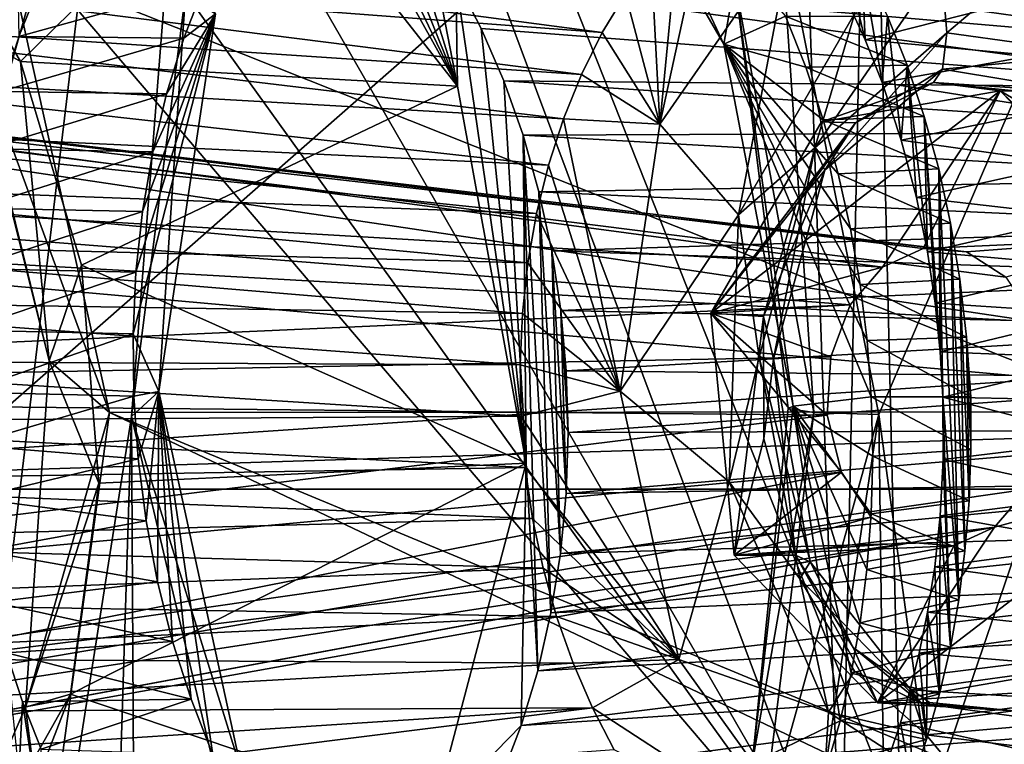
# Model space of a CAD drawing. Header units: metres. Extents: x -150 to 307, y -550 to 84.
# Tile 1049 of 1056: x 231.51 to 234.31, y 10.14 to 12.2. Entities that reach past the tile are written whole.
import ezdxf

# ---------------------------------------------------------------- set-up
doc = ezdxf.new("R2010")
doc.units = ezdxf.units.M
doc.layers.add('solid_26006363', color=7, linetype='CONTINUOUS')

msp = doc.modelspace()

# ---------------------------------------------------------------- linework, layer by layer
at = {"layer": 'solid_26006363'}
for points in [[(229.17627, 9.082661, 939.973816), (226.778046, 17.647861, 937.837097), (243.479523, 21.629707, 947.42572)], [(229.17627, 9.082661, 939.973816), (243.479523, 21.629707, 947.42572), (245.857986, 10.989752, 949.544861)], [(232.325714, 13.735253, 917.080444), (233.841385, 9.680605, 918.492798), (233.498444, 19.418365, 919.061646)], [(233.923126, 13.58135, 918.897095), (233.498444, 19.418365, 919.061646), (233.841385, 9.680605, 918.492798)], [(230.589493, 3.194774, 904.978333), (228.933105, 18.391594, 904.42572), (232.38504, 18.18017, 907.970154)], [(231.825394, 11.069429, 906.657349), (230.589493, 3.194774, 904.978333), (232.38504, 18.18017, 907.970154)], [(231.979034, 12.269547, 906.916504), (231.825394, 11.069429, 906.657349), (232.38504, 18.18017, 907.970154)], [(229.449966, 16.739647, 941.646484), (227.986481, 11.174424, 940.932373), (232.178864, 14.523368, 943.607727)], [(235.432098, 11.980555, 920.532043), (236.04953, 16.311886, 921.666687), (233.923126, 13.58135, 918.897095)], [(227.986481, 11.174424, 940.932373), (230.810242, 9.695392, 942.91803), (232.178864, 14.523368, 943.607727)], [(234.043594, 9.823647, 945.047791), (232.178864, 14.523368, 943.607727), (230.810242, 9.695392, 942.91803)], [(234.043594, 9.823647, 945.047791), (235.231262, 13.296786, 945.651794), (232.178864, 14.523368, 943.607727)], [(232.325714, 13.735253, 917.080444), (231.976105, 12.918498, 916.608582), (233.841385, 9.680605, 918.492798)], [(233.923126, 13.58135, 918.897095), (233.841385, 9.680605, 918.492798), (234.084045, 6.780976, 918.613098)], [(234.742126, 11.084158, 919.646606), (233.923126, 13.58135, 918.897095), (234.084045, 6.780976, 918.613098)], [(234.987869, 11.71351, 919.984497), (235.432098, 11.980555, 920.532043), (233.923126, 13.58135, 918.897095)], [(234.742126, 11.084158, 919.646606), (234.987869, 11.71351, 919.984497), (233.923126, 13.58135, 918.897095)], [(237.279953, 9.836649, 947.096802), (235.231262, 13.296786, 945.651794), (234.043594, 9.823647, 945.047791)], [(233.508484, 12.126934, 911.382446), (233.539627, 12.306722, 911.914185), (232.966873, 13.283772, 911.367676)], [(233.508484, 12.126934, 911.382446), (232.966873, 13.283772, 911.367676), (233.032211, 12.946943, 910.922302)], [(233.508484, 12.126934, 911.382446), (233.032211, 12.946943, 910.922302), (233.683701, 12.206192, 910.870605)], [(231.976105, 12.918498, 916.608582), (231.683121, 12.682962, 916.257202), (233.841385, 9.680605, 918.492798)], [(231.114487, 12.894044, 908.713379), (230.748749, 12.086371, 908.199463), (231.51944, 12.777558, 908.399048)], [(232.280594, 12.854234, 910.959351), (232.180801, 12.735758, 910.840332), (232.751877, 12.007282, 911.399536)], [(232.386414, 12.768871, 911.066772), (232.280594, 12.854234, 910.959351), (232.751877, 12.007282, 911.399536)], [(230.748749, 12.086371, 908.199463), (231.434784, 12.649378, 908.284424), (231.51944, 12.777558, 908.399048)], [(232.485779, 12.671944, 911.166321), (232.386414, 12.768871, 911.066772), (232.751877, 12.007282, 911.399536)], [(232.180801, 12.735758, 910.840332), (231.228607, 12.559666, 912.704956), (231.509842, 12.077322, 912.975952)], [(232.180801, 12.735758, 910.840332), (231.509842, 12.077322, 912.975952), (232.751877, 12.007282, 911.399536)], [(231.683121, 12.682962, 916.257202), (231.349457, 12.601836, 915.875549), (233.841385, 9.680605, 918.492798)], [(232.579742, 12.562226, 911.259155), (232.485779, 12.671944, 911.166321), (232.751877, 12.007282, 911.399536)], [(231.349457, 12.601836, 915.875549), (229.914749, 6.914119, 913.89032), (233.841385, 9.680605, 918.492798)], [(232.667511, 12.441035, 911.344421), (232.579742, 12.562226, 911.259155), (232.751877, 12.007282, 911.399536)], [(231.356628, 12.164495, 913.371704), (231.509842, 12.077322, 912.975952), (231.228607, 12.559666, 912.704956)], [(233.326355, 11.899797, 906.516174), (233.380859, 12.459245, 906.983032), (233.465729, 12.538293, 907.074585)], [(233.702988, 12.441502, 906.94043), (233.326355, 11.899797, 906.516174), (233.465729, 12.538293, 907.074585)], [(233.162491, 12.159366, 906.741699), (230.668625, 12.349519, 909.183228), (230.743179, 12.479999, 909.273804)], [(233.228653, 12.269127, 906.815918), (233.162491, 12.159366, 906.741699), (230.743179, 12.479999, 909.273804)], [(233.539627, 12.306722, 911.914185), (233.763962, 11.079985, 912.050171), (233.66774, 12.497195, 912.151123)], [(233.66774, 12.497195, 912.151123), (233.948395, 11.074905, 912.345764), (234.553314, 12.481516, 913.136108)], [(233.763962, 11.079985, 912.050171), (233.948395, 11.074905, 912.345764), (233.66774, 12.497195, 912.151123)], [(233.820557, 12.50313, 910.383667), (233.85582, 12.256504, 910.401062), (233.909775, 12.139157, 910.450195)], [(233.900574, 12.359588, 910.458862), (233.820557, 12.50313, 910.383667), (233.909775, 12.139157, 910.450195)], [(233.948395, 11.074905, 912.345764), (235.094604, 2.692801, 913.232178), (234.553314, 12.481516, 913.136108)], [(233.326355, 11.899797, 906.516174), (233.301636, 12.369304, 906.896606), (233.380859, 12.459245, 906.983032)], [(232.747162, 12.311028, 911.420227), (232.667511, 12.441035, 911.344421), (232.751877, 12.007282, 911.399536)], [(234.9478, 12.122166, 908.57312), (232.667511, 12.441035, 911.344421), (232.747162, 12.311028, 911.420227)], [(234.9478, 12.122166, 908.57312), (234.87883, 12.233565, 908.508545), (232.667511, 12.441035, 911.344421)], [(233.549591, 11.641966, 906.558411), (233.326355, 11.899797, 906.516174), (233.702988, 12.441502, 906.94043)], [(233.702988, 12.441502, 906.94043), (233.880417, 12.214398, 906.958069), (233.549591, 11.641966, 906.558411)], [(231.500366, 12.374295, 907.876892), (231.505112, 12.148246, 907.862549), (231.564758, 12.296305, 907.938293)], [(233.326355, 11.899797, 906.516174), (233.228653, 12.269127, 906.815918), (233.301636, 12.369304, 906.896606)], [(234.141968, 12.159325, 907.233276), (234.126312, 12.354179, 907.232971), (234.393738, 12.371841, 907.521606)], [(234.579193, 12.09794, 907.698303), (234.141968, 12.159325, 907.233276), (234.393738, 12.371841, 907.521606)], [(233.103714, 12.040824, 906.674622), (230.602203, 12.207516, 909.100464), (230.668625, 12.349519, 909.183228)], [(233.162491, 12.159366, 906.741699), (233.103714, 12.040824, 906.674622), (230.668625, 12.349519, 909.183228)], [(231.356125, 12.183286, 913.420898), (231.478455, 12.363501, 913.751404), (231.763031, 11.079906, 913.959961)], [(231.763031, 11.079906, 913.959961), (231.478455, 12.363501, 913.751404), (234.696304, 11.082299, 917.28418)], [(231.478455, 12.363501, 913.751404), (234.911087, 12.307674, 917.630249), (234.696304, 11.082299, 917.28418)], [(233.766678, 11.831923, 906.804932), (233.880417, 12.214398, 906.958069), (234.126312, 12.354179, 907.232971)], [(234.141968, 12.159325, 907.233276), (233.766678, 11.831923, 906.804932), (234.126312, 12.354179, 907.232971)], [(233.900574, 12.359588, 910.458862), (233.909775, 12.139157, 910.450195), (233.95816, 12.017739, 910.493042)], [(233.973068, 12.205952, 910.525208), (233.900574, 12.359588, 910.458862), (233.95816, 12.017739, 910.493042)], [(232.747162, 12.311028, 911.420227), (232.751877, 12.007282, 911.399536), (232.946854, 10.936868, 911.527344)], [(232.819, 12.171442, 911.486938), (232.747162, 12.311028, 911.420227), (232.946854, 10.936868, 911.527344)], [(235.00975, 12.002717, 908.630005), (232.747162, 12.311028, 911.420227), (232.819, 12.171442, 911.486938)], [(235.00975, 12.002717, 908.630005), (234.9478, 12.122166, 908.57312), (232.747162, 12.311028, 911.420227)], [(231.564758, 12.296305, 907.938293), (231.505112, 12.148246, 907.862549), (232.032608, 12.2953, 907.389038)], [(231.505112, 12.148246, 907.862549), (231.974091, 12.144138, 907.310669), (232.032608, 12.2953, 907.389038)], [(232.032608, 12.2953, 907.389038), (231.974091, 12.144138, 907.310669), (232.063858, 12.213001, 907.11145)], [(233.508484, 12.126934, 911.382446), (233.704956, 11.098725, 911.513367), (233.539627, 12.306722, 911.914185)], [(233.539627, 12.306722, 911.914185), (233.704956, 11.098725, 911.513367), (233.691528, 11.091763, 911.681335)], [(233.539627, 12.306722, 911.914185), (233.691528, 11.091763, 911.681335), (233.763962, 11.079985, 912.050171)], [(231.903137, 11.140029, 906.843567), (231.825394, 11.069429, 906.657349), (231.979034, 12.269547, 906.916504)], [(232.063858, 12.213001, 907.11145), (231.903137, 11.140029, 906.843567), (231.979034, 12.269547, 906.916504)], [(233.326355, 11.899797, 906.516174), (233.162491, 12.159366, 906.741699), (233.228653, 12.269127, 906.815918)], [(233.909775, 12.139157, 910.450195), (233.85582, 12.256504, 910.401062), (234.320709, 12.243065, 909.913818)], [(233.909775, 12.139157, 910.450195), (234.320709, 12.243065, 909.913818), (234.386337, 12.094152, 909.973267)], [(233.052811, 11.914756, 906.615234), (230.545227, 12.057663, 909.027283), (230.602203, 12.207516, 909.100464)], [(233.103714, 12.040824, 906.674622), (233.052811, 11.914756, 906.615234), (230.602203, 12.207516, 909.100464)], [(231.829651, 11.303653, 907.074646), (231.903137, 11.140029, 906.843567), (232.063858, 12.213001, 907.11145)], [(231.838043, 11.479128, 907.099854), (231.829651, 11.303653, 907.074646), (232.063858, 12.213001, 907.11145)], [(231.856705, 11.651734, 907.13623), (231.838043, 11.479128, 907.099854), (232.063858, 12.213001, 907.11145)], [(231.885666, 11.820775, 907.183655), (231.856705, 11.651734, 907.13623), (232.063858, 12.213001, 907.11145)], [(231.924942, 11.985449, 907.242004), (231.885666, 11.820775, 907.183655), (232.063858, 12.213001, 907.11145)], [(231.974091, 12.144138, 907.310669), (231.924942, 11.985449, 907.242004), (232.063858, 12.213001, 907.11145)], [(233.508484, 12.126934, 911.382446), (233.683701, 12.206192, 910.870605), (233.740982, 12.061587, 910.921143)], [(233.766678, 11.831923, 906.804932), (233.549591, 11.641966, 906.558411), (233.880417, 12.214398, 906.958069)], [(233.683701, 12.206192, 910.870605), (233.973068, 12.205952, 910.525208), (234.028976, 12.066577, 910.574768)], [(233.683701, 12.206192, 910.870605), (234.028976, 12.066577, 910.574768), (233.740982, 12.061587, 910.921143)], [(233.973068, 12.205952, 910.525208), (233.95816, 12.017739, 910.493042), (234.01265, 11.854099, 910.539185)], [(234.028976, 12.066577, 910.574768), (233.973068, 12.205952, 910.525208), (234.01265, 11.854099, 910.539185)], [(233.959503, 11.493368, 907.424561), (228.710922, 12.195566, 912.942688), (228.274841, 11.824511, 912.442871)], [(234.19783, 11.537221, 907.636902), (229.223892, 12.108217, 913.489502), (228.710922, 12.195566, 912.942688)], [(234.075043, 11.546497, 907.527466), (228.710922, 12.195566, 912.942688), (233.959503, 11.493368, 907.424561)], [(234.19783, 11.537221, 907.636902), (228.710922, 12.195566, 912.942688), (234.075043, 11.546497, 907.527466)], [(231.591034, 11.227121, 913.599548), (231.356125, 12.183286, 913.420898), (231.763031, 11.079906, 913.959961)], [(231.591034, 11.227121, 913.599548), (231.356628, 12.164495, 913.371704), (231.356125, 12.183286, 913.420898)], [(232.883041, 12.02276, 911.544556), (232.819, 12.171442, 911.486938), (232.946854, 10.936868, 911.527344)], [(235.00975, 12.002717, 908.630005), (232.819, 12.171442, 911.486938), (232.883041, 12.02276, 911.544556)], [(231.591034, 11.227121, 913.599548), (231.509842, 12.077322, 912.975952), (231.356628, 12.164495, 913.371704)], [(231.505112, 12.148246, 907.862549), (231.454468, 11.992239, 907.795837), (231.974091, 12.144138, 907.310669)], [(231.454468, 11.992239, 907.795837), (231.924942, 11.985449, 907.242004), (231.974091, 12.144138, 907.310669)], [(233.326355, 11.899797, 906.516174), (233.103714, 12.040824, 906.674622), (233.162491, 12.159366, 906.741699)], [(233.795273, 11.769201, 906.882874), (233.766678, 11.831923, 906.804932), (234.141968, 12.159325, 907.233276)], [(234.129974, 12.055782, 907.274231), (233.795273, 11.769201, 906.882874), (234.141968, 12.159325, 907.233276)], [(234.129974, 12.055782, 907.274231), (234.141968, 12.159325, 907.233276), (234.579193, 12.09794, 907.698303)], [(233.508484, 12.126934, 911.382446), (233.927139, 11.124998, 911.032471), (233.704956, 11.098725, 911.513367)], [(233.508484, 12.126934, 911.382446), (233.915314, 11.284768, 911.036926), (233.927139, 11.124998, 911.032471)], [(233.508484, 12.126934, 911.382446), (233.895752, 11.444231, 911.032166), (233.915314, 11.284768, 911.036926)], [(233.508484, 12.126934, 911.382446), (233.868484, 11.602475, 911.018188), (233.895752, 11.444231, 911.032166)], [(233.508484, 12.126934, 911.382446), (233.833618, 11.75857, 910.995117), (233.868484, 11.602475, 911.018188)], [(233.508484, 12.126934, 911.382446), (233.791107, 11.911857, 910.962708), (233.833618, 11.75857, 910.995117)], [(233.508484, 12.126934, 911.382446), (233.740982, 12.061587, 910.921143), (233.791107, 11.911857, 910.962708)], [(233.95816, 12.017739, 910.493042), (233.909775, 12.139157, 910.450195), (234.386337, 12.094152, 909.973267)], [(234.394638, 11.337642, 907.812195), (229.617462, 11.607019, 913.875366), (229.223892, 12.108217, 913.489502)], [(234.310059, 11.465192, 907.736877), (229.223892, 12.108217, 913.489502), (234.19783, 11.537221, 907.636902)], [(234.394638, 11.337642, 907.812195), (229.223892, 12.108217, 913.489502), (234.310059, 11.465192, 907.736877)], [(233.95816, 12.017739, 910.493042), (234.386337, 12.094152, 909.973267), (234.442505, 11.941501, 910.021912)], [(234.524139, 11.990081, 907.701111), (234.129974, 12.055782, 907.274231), (234.579193, 12.09794, 907.698303)], [(231.68364, 11.498693, 913.115784), (231.509842, 12.077322, 912.975952), (231.591034, 11.227121, 913.599548)], [(232.751877, 12.007282, 911.399536), (231.509842, 12.077322, 912.975952), (231.68364, 11.498693, 913.115784)], [(233.740982, 12.061587, 910.921143), (234.028976, 12.066577, 910.574768), (234.078018, 11.921536, 910.616516)], [(233.740982, 12.061587, 910.921143), (234.078018, 11.921536, 910.616516), (233.791107, 11.911857, 910.962708)], [(234.028976, 12.066577, 910.574768), (234.01265, 11.854099, 910.539185), (234.055756, 11.691163, 910.573181)], [(234.028976, 12.066577, 910.574768), (234.055756, 11.691163, 910.573181), (234.087265, 11.536711, 910.595337)], [(234.078018, 11.921536, 910.616516), (234.028976, 12.066577, 910.574768), (234.087265, 11.536711, 910.595337)], [(233.010254, 11.782489, 906.563965), (230.498581, 11.902106, 908.964783), (230.545227, 12.057663, 909.027283)], [(233.052811, 11.914756, 906.615234), (233.010254, 11.782489, 906.563965), (230.545227, 12.057663, 909.027283)], [(233.326355, 11.899797, 906.516174), (233.052811, 11.914756, 906.615234), (233.103714, 12.040824, 906.674622)], [(233.882462, 11.903666, 907.155029), (233.795273, 11.769201, 906.882874), (234.129974, 12.055782, 907.274231)], [(234.104355, 12.017539, 907.410522), (233.882462, 11.903666, 907.155029), (234.129974, 12.055782, 907.274231)], [(234.104355, 12.017539, 907.410522), (234.129974, 12.055782, 907.274231), (234.524139, 11.990081, 907.701111)], [(232.946854, 10.936868, 911.527344), (232.751877, 12.007282, 911.399536), (231.68364, 11.498693, 913.115784)], [(232.937836, 11.867985, 911.591736), (232.883041, 12.02276, 911.544556), (232.946854, 10.936868, 911.527344)], [(235.064194, 11.876316, 908.678833), (232.883041, 12.02276, 911.544556), (232.937836, 11.867985, 911.591736)], [(235.064194, 11.876316, 908.678833), (235.00975, 12.002717, 908.630005), (232.883041, 12.02276, 911.544556)], [(233.786163, 11.905954, 907.270081), (233.882462, 11.903666, 907.155029), (234.104355, 12.017539, 907.410522)], [(234.293793, 11.994215, 907.722412), (233.786163, 11.905954, 907.270081), (234.104355, 12.017539, 907.410522)], [(234.01265, 11.854099, 910.539185), (233.95816, 12.017739, 910.493042), (234.442505, 11.941501, 910.021912)], [(234.343506, 11.993276, 907.671997), (234.104355, 12.017539, 907.410522), (234.524139, 11.990081, 907.701111)], [(234.293793, 11.994215, 907.722412), (234.104355, 12.017539, 907.410522), (234.343506, 11.993276, 907.671997)], [(231.454468, 11.992239, 907.795837), (231.413345, 11.829314, 907.738831), (231.924942, 11.985449, 907.242004)], [(231.413345, 11.829314, 907.738831), (231.885666, 11.820775, 907.183655), (231.924942, 11.985449, 907.242004)], [(234.293793, 11.994215, 907.722412), (233.471619, 11.362939, 906.989868), (233.786163, 11.905954, 907.270081)], [(233.959503, 11.493368, 907.424561), (233.471619, 11.362939, 906.989868), (234.293793, 11.994215, 907.722412)], [(234.075043, 11.546497, 907.527466), (233.959503, 11.493368, 907.424561), (234.293793, 11.994215, 907.722412)], [(234.075043, 11.546497, 907.527466), (234.293793, 11.994215, 907.722412), (234.701584, 11.575, 908.085693)], [(234.293793, 11.994215, 907.722412), (234.560898, 11.837039, 907.899414), (234.725159, 11.575, 908.059265)], [(234.701584, 11.575, 908.085693), (234.293793, 11.994215, 907.722412), (234.725159, 11.575, 908.059265)], [(234.293793, 11.994215, 907.722412), (234.343506, 11.993276, 907.671997), (234.560898, 11.837039, 907.899414)], [(233.791107, 11.911857, 910.962708), (234.078018, 11.921536, 910.616516), (234.119186, 11.772143, 910.649475)], [(234.01265, 11.854099, 910.539185), (234.442505, 11.941501, 910.021912), (234.48912, 11.787004, 910.059875)], [(234.078018, 11.921536, 910.616516), (234.087265, 11.536711, 910.595337), (234.109238, 11.390458, 910.607849)], [(234.078018, 11.921536, 910.616516), (234.109238, 11.390458, 910.607849), (234.123169, 11.253139, 910.612366)], [(234.119186, 11.772143, 910.649475), (234.078018, 11.921536, 910.616516), (234.123169, 11.253139, 910.612366)], [(232.976547, 11.645531, 906.521545), (230.4617, 11.738811, 908.912109), (230.498581, 11.902106, 908.964783)], [(233.010254, 11.782489, 906.563965), (232.976547, 11.645531, 906.521545), (230.498581, 11.902106, 908.964783)], [(233.213486, 11.140485, 906.33606), (233.010254, 11.782489, 906.563965), (233.052811, 11.914756, 906.615234)], [(233.326355, 11.899797, 906.516174), (233.213486, 11.140485, 906.33606), (233.052811, 11.914756, 906.615234)], [(233.549591, 11.641966, 906.558411), (233.213486, 11.140485, 906.33606), (233.326355, 11.899797, 906.516174)], [(233.786163, 11.905954, 907.270081), (233.471619, 11.362939, 906.989868), (233.882462, 11.903666, 907.155029)], [(233.471619, 11.362939, 906.989868), (233.712753, 11.669188, 906.946289), (233.882462, 11.903666, 907.155029)], [(233.882462, 11.903666, 907.155029), (233.712753, 11.669188, 906.946289), (233.795273, 11.769201, 906.882874)], [(233.791107, 11.911857, 910.962708), (234.119186, 11.772143, 910.649475), (233.833618, 11.75857, 910.995117)], [(235.110687, 11.744042, 908.719116), (235.064194, 11.876316, 908.678833), (232.937836, 11.867985, 911.591736)], [(232.979721, 10.346897, 911.519531), (232.937836, 11.867985, 911.591736), (232.946854, 10.936868, 911.527344)], [(233.017136, 10.511084, 911.572632), (232.983124, 11.707228, 911.628174), (232.937836, 11.867985, 911.591736)], [(235.110687, 11.744042, 908.719116), (232.937836, 11.867985, 911.591736), (232.983124, 11.707228, 911.628174)], [(232.979721, 10.346897, 911.519531), (233.017136, 10.511084, 911.572632), (232.937836, 11.867985, 911.591736)], [(234.055756, 11.691163, 910.573181), (234.01265, 11.854099, 910.539185), (234.48912, 11.787004, 910.059875)], [(233.867371, 11.385909, 907.342468), (228.274841, 11.824511, 912.442871), (228.086258, 11.129948, 912.184265)], [(233.959503, 11.493368, 907.424561), (228.274841, 11.824511, 912.442871), (233.867371, 11.385909, 907.342468)], [(231.413345, 11.829314, 907.738831), (231.38237, 11.661169, 907.692322), (231.885666, 11.820775, 907.183655)], [(231.38237, 11.661169, 907.692322), (231.856705, 11.651734, 907.13623), (231.885666, 11.820775, 907.183655)], [(233.766678, 11.831923, 906.804932), (233.608978, 11.237098, 906.5896), (233.549591, 11.641966, 906.558411)], [(233.649246, 11.232397, 906.677185), (233.608978, 11.237098, 906.5896), (233.766678, 11.831923, 906.804932)], [(233.795273, 11.769201, 906.882874), (233.649246, 11.232397, 906.677185), (233.766678, 11.831923, 906.804932)], [(233.213486, 11.140485, 906.33606), (232.976547, 11.645531, 906.521545), (233.010254, 11.782489, 906.563965)], [(234.055756, 11.691163, 910.573181), (234.48912, 11.787004, 910.059875), (234.525345, 11.63714, 910.086731)], [(233.621521, 11.353374, 906.817688), (233.649246, 11.232397, 906.677185), (233.795273, 11.769201, 906.882874)], [(233.712753, 11.669188, 906.946289), (233.621521, 11.353374, 906.817688), (233.795273, 11.769201, 906.882874)], [(233.833618, 11.75857, 910.995117), (234.119186, 11.772143, 910.649475), (234.15271, 11.618102, 910.673828)], [(233.833618, 11.75857, 910.995117), (234.15271, 11.618102, 910.673828), (233.868484, 11.602475, 911.018188)], [(234.119186, 11.772143, 910.649475), (234.123169, 11.253139, 910.612366), (234.130447, 11.124288, 910.610352)], [(234.119186, 11.772143, 910.649475), (234.130447, 11.124288, 910.610352), (234.175949, 10.548573, 910.617065)], [(234.15271, 11.618102, 910.673828), (234.119186, 11.772143, 910.649475), (234.175949, 10.548573, 910.617065)], [(232.951889, 11.50504, 906.488281), (230.435059, 11.571015, 908.870178), (230.4617, 11.738811, 908.912109)], [(232.976547, 11.645531, 906.521545), (232.951889, 11.50504, 906.488281), (230.4617, 11.738811, 908.912109)], [(235.148819, 11.606928, 908.750549), (235.110687, 11.744042, 908.719116), (232.983124, 11.707228, 911.628174)], [(233.044296, 10.679788, 911.61499), (233.019333, 11.539899, 911.654358), (232.983124, 11.707228, 911.628174)], [(235.148819, 11.606928, 908.750549), (232.983124, 11.707228, 911.628174), (233.019333, 11.539899, 911.654358)], [(233.017136, 10.511084, 911.572632), (233.044296, 10.679788, 911.61499), (232.983124, 11.707228, 911.628174)], [(233.471619, 11.362939, 906.989868), (233.621521, 11.353374, 906.817688), (233.712753, 11.669188, 906.946289)], [(234.087265, 11.536711, 910.595337), (234.055756, 11.691163, 910.573181), (234.525345, 11.63714, 910.086731)], [(231.38237, 11.661169, 907.692322), (231.361771, 11.489146, 907.656616), (231.856705, 11.651734, 907.13623)], [(231.361771, 11.489146, 907.656616), (231.838043, 11.479128, 907.099854), (231.856705, 11.651734, 907.13623)], [(233.213486, 11.140485, 906.33606), (232.951889, 11.50504, 906.488281), (232.976547, 11.645531, 906.521545)], [(233.549591, 11.641966, 906.558411), (233.523697, 10.883852, 906.471924), (233.213486, 11.140485, 906.33606)], [(233.608978, 11.237098, 906.5896), (233.523697, 10.883852, 906.471924), (233.549591, 11.641966, 906.558411)], [(233.868484, 11.602475, 911.018188), (234.15271, 11.618102, 910.673828), (234.179016, 11.458908, 910.690002)], [(234.087265, 11.536711, 910.595337), (234.525345, 11.63714, 910.086731), (234.552078, 11.495488, 910.103821)], [(234.15271, 11.618102, 910.673828), (234.175949, 10.548573, 910.617065), (234.193634, 10.687168, 910.646729)], [(234.179016, 11.458908, 910.690002), (234.15271, 11.618102, 910.673828), (234.193634, 10.687168, 910.646729)], [(234.434814, 11.175767, 907.848022), (229.75116, 10.862895, 913.961792), (229.617462, 11.607019, 913.875366)], [(234.434814, 11.175767, 907.848022), (229.617462, 11.607019, 913.875366), (234.394638, 11.337642, 907.812195)], [(235.178329, 11.466003, 908.772827), (235.148819, 11.606928, 908.750549), (233.019333, 11.539899, 911.654358)], [(233.868484, 11.602475, 911.018188), (234.179016, 11.458908, 910.690002), (233.895752, 11.444231, 911.032166)], [(232.936279, 11.361697, 906.46405), (230.419205, 11.401627, 908.839661), (230.435059, 11.571015, 908.870178)], [(232.951889, 11.50504, 906.488281), (232.936279, 11.361697, 906.46405), (230.435059, 11.571015, 908.870178)], [(234.19783, 11.537221, 907.636902), (234.075043, 11.546497, 907.527466), (234.701584, 11.575, 908.085693)], [(234.310059, 11.465192, 907.736877), (234.19783, 11.537221, 907.636902), (234.701584, 11.575, 908.085693)], [(233.060501, 10.849774, 911.64563), (233.045425, 11.369748, 911.669434), (233.019333, 11.539899, 911.654358)], [(235.178329, 11.466003, 908.772827), (233.019333, 11.539899, 911.654358), (233.045425, 11.369748, 911.669434)], [(233.044296, 10.679788, 911.61499), (233.060501, 10.849774, 911.64563), (233.019333, 11.539899, 911.654358)], [(234.109238, 11.390458, 910.607849), (234.087265, 11.536711, 910.595337), (234.552078, 11.495488, 910.103821)], [(233.213486, 11.140485, 906.33606), (232.936279, 11.361697, 906.46405), (232.951889, 11.50504, 906.488281)], [(231.361771, 11.489146, 907.656616), (231.351593, 11.314521, 907.631958), (231.838043, 11.479128, 907.099854)], [(231.351593, 11.314521, 907.631958), (231.829651, 11.303653, 907.074646), (231.838043, 11.479128, 907.099854)], [(231.732361, 10.879928, 913.112183), (231.68364, 11.498693, 913.115784), (231.591034, 11.227121, 913.599548)], [(232.946854, 10.936868, 911.527344), (231.68364, 11.498693, 913.115784), (231.732361, 10.879928, 913.112183)], [(233.959503, 11.493368, 907.424561), (233.867371, 11.385909, 907.342468), (233.471619, 11.362939, 906.989868)], [(234.109238, 11.390458, 910.607849), (234.552078, 11.495488, 910.103821), (234.57103, 11.360908, 910.112915)], [(235.199051, 11.322286, 908.786011), (235.178329, 11.466003, 908.772827), (233.045425, 11.369748, 911.669434)], [(233.895752, 11.444231, 911.032166), (234.179016, 11.458908, 910.690002), (234.198074, 11.294546, 910.697998)], [(233.895752, 11.444231, 911.032166), (234.198074, 11.294546, 910.697998), (233.915314, 11.284768, 911.036926)], [(234.179016, 11.458908, 910.690002), (234.193634, 10.687168, 910.646729), (234.2052, 10.829427, 910.670105)], [(234.198074, 11.294546, 910.697998), (234.179016, 11.458908, 910.690002), (234.2052, 10.829427, 910.670105)], [(232.929764, 11.216195, 906.449036), (230.414047, 11.228342, 908.820435), (230.419205, 11.401627, 908.839661)], [(232.936279, 11.361697, 906.46405), (232.929764, 11.216195, 906.449036), (230.419205, 11.401627, 908.839661)], [(234.123169, 11.253139, 910.612366), (234.109238, 11.390458, 910.607849), (234.57103, 11.360908, 910.112915)], [(233.867371, 11.385909, 907.342468), (228.086258, 11.129948, 912.184265), (233.811981, 11.238849, 907.293091)], [(233.213486, 11.140485, 906.33606), (232.929764, 11.216195, 906.449036), (232.936279, 11.361697, 906.46405)], [(233.065887, 11.023611, 911.664856), (233.060791, 11.198285, 911.672791), (233.045425, 11.369748, 911.669434)], [(235.199051, 11.322286, 908.786011), (233.045425, 11.369748, 911.669434), (233.060791, 11.198285, 911.672791)], [(233.060501, 10.849774, 911.64563), (233.065887, 11.023611, 911.664856), (233.045425, 11.369748, 911.669434)], [(233.867371, 11.385909, 907.342468), (233.811981, 11.238849, 907.293091), (233.471619, 11.362939, 906.989868)], [(233.471619, 11.362939, 906.989868), (233.537689, 10.675, 907.048706), (233.621521, 11.353374, 906.817688)], [(233.842621, 10.910791, 907.320374), (233.537689, 10.675, 907.048706), (233.471619, 11.362939, 906.989868)], [(233.802444, 11.072666, 907.284607), (233.842621, 10.910791, 907.320374), (233.471619, 11.362939, 906.989868)], [(233.811981, 11.238849, 907.293091), (233.802444, 11.072666, 907.284607), (233.471619, 11.362939, 906.989868)], [(234.123169, 11.253139, 910.612366), (234.57103, 11.360908, 910.112915), (234.583344, 11.234137, 910.115356)], [(233.537689, 10.675, 907.048706), (233.621643, 11.005249, 906.785278), (233.621521, 11.353374, 906.817688)], [(233.621521, 11.353374, 906.817688), (233.621643, 11.005249, 906.785278), (233.649246, 11.232397, 906.677185)], [(231.351593, 11.314521, 907.631958), (231.351898, 11.138424, 907.618469), (231.829651, 11.303653, 907.074646)], [(231.351898, 11.138424, 907.618469), (231.831635, 11.126374, 907.06073), (231.829651, 11.303653, 907.074646)], [(231.829651, 11.303653, 907.074646), (231.831635, 11.126374, 907.06073), (231.903137, 11.140029, 906.843567)], [(235.210815, 11.17688, 908.789795), (235.199051, 11.322286, 908.786011), (233.060791, 11.198285, 911.672791)], [(233.915314, 11.284768, 911.036926), (234.198074, 11.294546, 910.697998), (234.20993, 11.124999, 910.697815)], [(233.915314, 11.284768, 911.036926), (234.20993, 11.124999, 910.697815), (233.927139, 11.124998, 911.032471)], [(234.198074, 11.294546, 910.697998), (234.210632, 10.975366, 910.687134), (234.20993, 11.124999, 910.697815)], [(234.198074, 11.294546, 910.697998), (234.2052, 10.829427, 910.670105), (234.210632, 10.975366, 910.687134)], [(234.130447, 11.124288, 910.610352), (234.123169, 11.253139, 910.612366), (234.583344, 11.234137, 910.115356)], [(233.811981, 11.238849, 907.293091), (228.086258, 11.129948, 912.184265), (233.802444, 11.072666, 907.284607)], [(232.932419, 11.069739, 906.44342), (230.419373, 11.054078, 908.812378), (230.414047, 11.228342, 908.820435)], [(232.929764, 11.216195, 906.449036), (232.932419, 11.069739, 906.44342), (230.414047, 11.228342, 908.820435)], [(231.523834, 10.243605, 913.439758), (231.591034, 11.227121, 913.599548), (231.763031, 11.079906, 913.959961)], [(231.732361, 10.879928, 913.112183), (231.591034, 11.227121, 913.599548), (231.523834, 10.243605, 913.439758)], [(233.608978, 11.237098, 906.5896), (233.723953, 10.607513, 906.66449), (233.523697, 10.883852, 906.471924)], [(233.753464, 10.656305, 906.75824), (233.723953, 10.607513, 906.66449), (233.608978, 11.237098, 906.5896)], [(233.649246, 11.232397, 906.677185), (233.753464, 10.656305, 906.75824), (233.608978, 11.237098, 906.5896)], [(233.621643, 11.005249, 906.785278), (233.7117, 10.675, 906.853394), (233.649246, 11.232397, 906.677185)], [(233.649246, 11.232397, 906.677185), (233.7117, 10.675, 906.853394), (233.753464, 10.656305, 906.75824)], [(234.130447, 11.124288, 910.610352), (234.583344, 11.234137, 910.115356), (234.590088, 11.114503, 910.112183)], [(233.213486, 11.140485, 906.33606), (232.932419, 11.069739, 906.44342), (232.929764, 11.216195, 906.449036)], [(235.210815, 11.17688, 908.789795), (233.060791, 11.198285, 911.672791), (233.065887, 11.023611, 911.664856)], [(234.425278, 11.009584, 907.839539), (229.75116, 10.862895, 913.961792), (234.434814, 11.175767, 907.848022)], [(235.213455, 11.03096, 908.784241), (235.210815, 11.17688, 908.789795), (233.065887, 11.023611, 911.664856)], [(231.351898, 11.138424, 907.618469), (231.360504, 10.987227, 907.615906), (231.831635, 11.126374, 907.06073)], [(231.903137, 11.140029, 906.843567), (232.139008, 10.0574, 907.008728), (231.825394, 11.069429, 906.657349)], [(231.831635, 11.126374, 907.06073), (231.844055, 10.9488, 907.058289), (231.903137, 11.140029, 906.843567)], [(231.844055, 10.9488, 907.058289), (231.866791, 10.772517, 907.067322), (231.903137, 11.140029, 906.843567)], [(231.866791, 10.772517, 907.067322), (231.899567, 10.599095, 907.08783), (231.903137, 11.140029, 906.843567)], [(231.899567, 10.599095, 907.08783), (231.942184, 10.429788, 907.119568), (231.903137, 11.140029, 906.843567)], [(232.055984, 10.107958, 907.216187), (232.139008, 10.0574, 907.008728), (231.903137, 11.140029, 906.843567)], [(231.994461, 10.265723, 907.162476), (232.055984, 10.107958, 907.216187), (231.903137, 11.140029, 906.843567)], [(231.942184, 10.429788, 907.119568), (231.994461, 10.265723, 907.162476), (231.903137, 11.140029, 906.843567)], [(233.213486, 11.140485, 906.33606), (233.380096, 10.378338, 906.456055), (232.932419, 11.069739, 906.44342)], [(233.523697, 10.883852, 906.471924), (233.380096, 10.378338, 906.456055), (233.213486, 11.140485, 906.33606)], [(233.802444, 11.072666, 907.284607), (228.086258, 11.129948, 912.184265), (228.220383, 10.388286, 912.270203)], [(231.360504, 10.987227, 907.615906), (231.844055, 10.9488, 907.058289), (231.831635, 11.126374, 907.06073)], [(233.704956, 11.098725, 911.513367), (233.927139, 11.124998, 911.032471), (233.931458, 10.956128, 911.017456)], [(233.927139, 11.124998, 911.032471), (234.20993, 11.124999, 910.697815), (234.210632, 10.975366, 910.687134)], [(233.931458, 10.956128, 911.017456), (233.927139, 11.124998, 911.032471), (234.210632, 10.975366, 910.687134)], [(234.130447, 11.124288, 910.610352), (234.590088, 11.114503, 910.112183), (234.592117, 11.00227, 910.104492)], [(234.131317, 10.946662, 910.597717), (234.130447, 11.124288, 910.610352), (234.592117, 11.00227, 910.104492)], [(234.1521, 10.413589, 910.580994), (234.130447, 11.124288, 910.610352), (234.131317, 10.946662, 910.597717)], [(234.1521, 10.413589, 910.580994), (234.175949, 10.548573, 910.617065), (234.130447, 11.124288, 910.610352)], [(231.523834, 10.243605, 913.439758), (231.763031, 11.079906, 913.959961), (231.583817, 9.776523, 913.665527)], [(231.583817, 9.776523, 913.665527), (231.763031, 11.079906, 913.959961), (234.915268, 9.581954, 917.432373)], [(231.763031, 11.079906, 913.959961), (234.696304, 11.082299, 917.28418), (234.849442, 9.799439, 917.370239)], [(231.763031, 11.079906, 913.959961), (234.849442, 9.799439, 917.370239), (234.915268, 9.581954, 917.432373)], [(233.704956, 11.098725, 911.513367), (233.838638, 10.204232, 910.82074), (233.588501, 10.082962, 911.265625)], [(233.691528, 11.091763, 911.681335), (233.704956, 11.098725, 911.513367), (233.588501, 10.082962, 911.265625)], [(233.763962, 11.079985, 912.050171), (233.691528, 11.091763, 911.681335), (233.588501, 10.082962, 911.265625)], [(233.588501, 10.082962, 911.265625), (233.613556, 9.868874, 911.790344), (233.763962, 11.079985, 912.050171)], [(233.763962, 11.079985, 912.050171), (233.613556, 9.868874, 911.790344), (233.948395, 11.074905, 912.345764)], [(233.704956, 11.098725, 911.513367), (233.931458, 10.956128, 911.017456), (233.9272, 10.792291, 910.993225)], [(233.704956, 11.098725, 911.513367), (233.9272, 10.792291, 910.993225), (233.915039, 10.634359, 910.960571)], [(233.704956, 11.098725, 911.513367), (233.915039, 10.634359, 910.960571), (233.895676, 10.483058, 910.920349)], [(233.704956, 11.098725, 911.513367), (233.895676, 10.483058, 910.920349), (233.869949, 10.339561, 910.873413)], [(233.704956, 11.098725, 911.513367), (233.869949, 10.339561, 910.873413), (233.838638, 10.204232, 910.82074)], [(234.788116, 10.340323, 919.6474), (234.742126, 11.084158, 919.646606), (234.084045, 6.780976, 918.613098)], [(233.802444, 11.072666, 907.284607), (228.220383, 10.388286, 912.270203), (233.842621, 10.910791, 907.320374)], [(232.932419, 11.069739, 906.44342), (232.94426, 10.923717, 906.447266), (230.419373, 11.054078, 908.812378)], [(232.94426, 10.923717, 906.447266), (230.435013, 10.882686, 908.815735), (230.419373, 11.054078, 908.812378)], [(231.825394, 11.069429, 906.657349), (231.536484, 1.851337, 905.939575), (230.589493, 3.194774, 904.978333)], [(231.825394, 11.069429, 906.657349), (231.887558, 0.003874, 906.296265), (231.536484, 1.851337, 905.939575)], [(231.825394, 11.069429, 906.657349), (232.093475, 9.932496, 906.856812), (231.887558, 0.003874, 906.296265)], [(232.139008, 10.0574, 907.008728), (232.093475, 9.932496, 906.856812), (231.825394, 11.069429, 906.657349)], [(233.380096, 10.378338, 906.456055), (232.94426, 10.923717, 906.447266), (232.932419, 11.069739, 906.44342)], [(233.613556, 9.868874, 911.790344), (233.709167, 9.487346, 911.966492), (233.948395, 11.074905, 912.345764)], [(233.948395, 11.074905, 912.345764), (233.709167, 9.487346, 911.966492), (234.051361, 3.14116, 912.067566)], [(233.948395, 11.074905, 912.345764), (234.051361, 3.14116, 912.067566), (235.094604, 2.692801, 913.232178)], [(235.213455, 11.03096, 908.784241), (233.065887, 11.023611, 911.664856), (233.060501, 10.849774, 911.64563)], [(235.206955, 10.885742, 908.769348), (235.213455, 11.03096, 908.784241), (233.060501, 10.849774, 911.64563)], [(234.369888, 10.862524, 907.790161), (229.75116, 10.862895, 913.961792), (234.425278, 11.009584, 907.839539)], [(233.537689, 10.675, 907.048706), (233.7117, 10.675, 906.853394), (233.621643, 11.005249, 906.785278)], [(234.131317, 10.946662, 910.597717), (234.592117, 11.00227, 910.104492), (234.587997, 10.846671, 910.086182)], [(229.17627, 9.082661, 939.973816), (245.857986, 10.989752, 949.544861), (246.654556, 0, 950.254578)], [(231.360504, 10.987227, 907.615906), (231.37677, 10.8367, 907.621582), (231.844055, 10.9488, 907.058289)], [(233.931458, 10.956128, 911.017456), (234.210632, 10.975366, 910.687134), (234.2052, 10.829427, 910.670105)], [(231.37677, 10.8367, 907.621582), (231.866791, 10.772517, 907.067322), (231.844055, 10.9488, 907.058289)], [(233.9272, 10.792291, 910.993225), (233.931458, 10.956128, 911.017456), (234.2052, 10.829427, 910.670105)], [(234.122864, 10.786425, 910.576294), (234.131317, 10.946662, 910.597717), (234.587997, 10.846671, 910.086182)], [(234.1521, 10.413589, 910.580994), (234.131317, 10.946662, 910.597717), (234.122864, 10.786425, 910.576294)], [(232.94426, 10.923717, 906.447266), (232.965149, 10.77946, 906.46051), (230.435013, 10.882686, 908.815735)], [(232.946854, 10.936868, 911.527344), (231.732361, 10.879928, 913.112183), (231.651825, 10.280252, 912.963745)], [(232.6819, 9.933299, 911.163635), (232.946854, 10.936868, 911.527344), (231.651825, 10.280252, 912.963745)], [(232.932617, 10.190843, 911.456543), (232.946854, 10.936868, 911.527344), (232.6819, 9.933299, 911.163635)], [(232.932617, 10.190843, 911.456543), (232.979721, 10.346897, 911.519531), (232.946854, 10.936868, 911.527344)], [(233.380096, 10.378338, 906.456055), (232.965149, 10.77946, 906.46051), (232.94426, 10.923717, 906.447266)], [(233.842621, 10.910791, 907.320374), (228.220383, 10.388286, 912.270203), (228.623337, 9.880831, 912.665466)], [(233.9272, 10.783241, 907.395752), (233.842621, 10.910791, 907.320374), (228.623337, 9.880831, 912.665466)], [(235.206955, 10.885742, 908.769348), (233.060501, 10.849774, 911.64563), (233.044296, 10.679788, 911.61499)], [(235.19133, 10.742349, 908.745239), (235.206955, 10.885742, 908.769348), (233.044296, 10.679788, 911.61499)], [(233.523697, 10.883852, 906.471924), (233.80542, 10.22881, 906.724121), (233.380096, 10.378338, 906.456055)], [(233.723953, 10.607513, 906.66449), (233.80542, 10.22881, 906.724121), (233.523697, 10.883852, 906.471924)], [(233.9272, 10.783241, 907.395752), (233.537689, 10.675, 907.048706), (233.842621, 10.910791, 907.320374)], [(233.94548, 10.255785, 907.412048), (234.76767, 10.887061, 908.144592), (234.453125, 10.344046, 907.864319)], [(234.277756, 10.755066, 907.708069), (234.76767, 10.887061, 908.144592), (233.94548, 10.255785, 907.412048)], [(234.277756, 10.755066, 907.708069), (234.369888, 10.862524, 907.790161), (234.76767, 10.887061, 908.144592)], [(234.369888, 10.862524, 907.790161), (229.562057, 10.169706, 913.703125), (229.75116, 10.862895, 913.961792)], [(234.277756, 10.755066, 907.708069), (229.562057, 10.169706, 913.703125), (234.369888, 10.862524, 907.790161)], [(232.965149, 10.77946, 906.46051), (230.461426, 10.712246, 908.830688), (230.435013, 10.882686, 908.815735)], [(231.651825, 10.280252, 912.963745), (231.732361, 10.879928, 913.112183), (231.523834, 10.243605, 913.439758)], [(231.37677, 10.8367, 907.621582), (231.400558, 10.687722, 907.635498), (231.866791, 10.772517, 907.067322)], [(233.9272, 10.792291, 910.993225), (234.2052, 10.829427, 910.670105), (234.193634, 10.687168, 910.646729)], [(234.122864, 10.786425, 910.576294), (234.587997, 10.846671, 910.086182), (234.577179, 10.705737, 910.061646)], [(233.9272, 10.783241, 907.395752), (228.623337, 9.880831, 912.665466), (234.039429, 10.711212, 907.495728)], [(232.965149, 10.77946, 906.46051), (232.994858, 10.638186, 906.48291), (230.461426, 10.712246, 908.830688)], [(231.400558, 10.687722, 907.635498), (231.899567, 10.599095, 907.08783), (231.866791, 10.772517, 907.067322)], [(233.380096, 10.378338, 906.456055), (232.994858, 10.638186, 906.48291), (232.965149, 10.77946, 906.46051)], [(233.9272, 10.783241, 907.395752), (234.039429, 10.711212, 907.495728), (233.537689, 10.675, 907.048706)], [(233.915039, 10.634359, 910.960571), (233.9272, 10.792291, 910.993225), (234.193634, 10.687168, 910.646729)], [(234.107574, 10.642282, 910.548767), (234.122864, 10.786425, 910.576294), (234.577179, 10.705737, 910.061646)], [(234.121536, 10.281165, 910.537903), (234.122864, 10.786425, 910.576294), (234.107574, 10.642282, 910.548767)], [(234.121536, 10.281165, 910.537903), (234.1521, 10.413589, 910.580994), (234.122864, 10.786425, 910.576294)], [(234.277756, 10.755066, 907.708069), (229.132507, 9.801076, 913.209656), (229.562057, 10.169706, 913.703125)], [(234.162216, 10.701936, 907.605164), (229.132507, 9.801076, 913.209656), (234.277756, 10.755066, 907.708069)], [(234.162216, 10.701936, 907.605164), (234.277756, 10.755066, 907.708069), (233.94548, 10.255785, 907.412048)], [(235.19133, 10.742349, 908.745239), (233.044296, 10.679788, 911.61499), (233.017136, 10.511084, 911.572632)], [(235.166656, 10.60178, 908.712097), (235.19133, 10.742349, 908.745239), (233.017136, 10.511084, 911.572632)], [(234.039429, 10.711212, 907.495728), (228.623337, 9.880831, 912.665466), (229.132507, 9.801076, 913.209656)], [(234.039429, 10.711212, 907.495728), (229.132507, 9.801076, 913.209656), (234.162216, 10.701936, 907.605164)], [(232.994858, 10.638186, 906.48291), (230.49794, 10.544507, 908.856812), (230.461426, 10.712246, 908.830688)], [(231.400558, 10.687722, 907.635498), (231.431778, 10.541121, 907.657593), (231.899567, 10.599095, 907.08783)], [(234.039429, 10.711212, 907.495728), (234.162216, 10.701936, 907.605164), (233.537689, 10.675, 907.048706)], [(234.162216, 10.701936, 907.605164), (233.94548, 10.255785, 907.412048), (233.537689, 10.675, 907.048706)], [(234.107574, 10.642282, 910.548767), (234.577179, 10.705737, 910.061646), (234.561371, 10.578293, 910.032837)], [(233.94548, 10.255785, 907.412048), (233.7117, 10.675, 906.853394), (233.537689, 10.675, 907.048706)], [(233.753464, 10.656305, 906.75824), (233.7117, 10.675, 906.853394), (233.875992, 10.412977, 907.013184)], [(233.94548, 10.255785, 907.412048), (233.875992, 10.412977, 907.013184), (233.7117, 10.675, 906.853394)], [(233.915039, 10.634359, 910.960571), (234.193634, 10.687168, 910.646729), (234.175949, 10.548573, 910.617065)], [(232.994858, 10.638186, 906.48291), (233.033218, 10.500832, 906.514465), (230.49794, 10.544507, 908.856812)], [(233.380096, 10.378338, 906.456055), (233.033218, 10.500832, 906.514465), (232.994858, 10.638186, 906.48291)], [(233.753464, 10.656305, 906.75824), (234.070251, 10.254104, 907.054443), (233.723953, 10.607513, 906.66449)], [(233.875992, 10.412977, 907.013184), (234.070251, 10.254104, 907.054443), (233.753464, 10.656305, 906.75824)], [(233.895676, 10.483058, 910.920349), (233.915039, 10.634359, 910.960571), (234.175949, 10.548573, 910.617065)], [(234.087311, 10.51285, 910.517029), (234.107574, 10.642282, 910.548767), (234.561371, 10.578293, 910.032837)], [(234.121536, 10.281165, 910.537903), (234.107574, 10.642282, 910.548767), (234.087311, 10.51285, 910.517029)], [(233.723953, 10.607513, 906.66449), (233.879791, 10.345767, 906.811829), (233.80542, 10.22881, 906.724121)], [(234.070251, 10.254104, 907.054443), (233.879791, 10.345767, 906.811829), (233.723953, 10.607513, 906.66449)], [(231.431778, 10.541121, 907.657593), (231.942184, 10.429788, 907.119568), (231.899567, 10.599095, 907.08783)], [(235.166656, 10.60178, 908.712097), (233.017136, 10.511084, 911.572632), (232.979721, 10.346897, 911.519531)], [(235.133026, 10.46505, 908.6698), (235.166656, 10.60178, 908.712097), (232.979721, 10.346897, 911.519531)], [(234.087311, 10.51285, 910.517029), (234.561371, 10.578293, 910.032837), (234.541885, 10.462997, 910.000977)], [(233.895676, 10.483058, 910.920349), (234.175949, 10.548573, 910.617065), (234.1521, 10.413589, 910.580994)], [(233.033218, 10.500832, 906.514465), (230.543564, 10.383465, 908.893311), (230.49794, 10.544507, 908.856812)], [(231.431778, 10.541121, 907.657593), (231.470306, 10.39772, 907.687866), (231.942184, 10.429788, 907.119568)], [(233.033218, 10.500832, 906.514465), (233.080002, 10.36832, 906.554932), (230.543564, 10.383465, 908.893311)], [(233.380096, 10.378338, 906.456055), (233.080002, 10.36832, 906.554932), (233.033218, 10.500832, 906.514465)], [(234.063538, 10.396702, 910.482483), (234.087311, 10.51285, 910.517029), (234.541885, 10.462997, 910.000977)], [(234.084518, 10.151826, 910.488037), (234.087311, 10.51285, 910.517029), (234.063538, 10.396702, 910.482483)], [(234.084518, 10.151826, 910.488037), (234.121536, 10.281165, 910.537903), (234.087311, 10.51285, 910.517029)], [(235.133026, 10.46505, 908.6698), (232.979721, 10.346897, 911.519531), (232.932617, 10.190843, 911.456543)], [(235.090866, 10.333511, 908.618896), (235.133026, 10.46505, 908.6698), (232.932617, 10.190843, 911.456543)], [(233.869949, 10.339561, 910.873413), (233.895676, 10.483058, 910.920349), (234.1521, 10.413589, 910.580994)], [(234.063538, 10.396702, 910.482483), (234.541885, 10.462997, 910.000977), (234.51973, 10.358722, 909.967163)], [(231.470306, 10.39772, 907.687866), (231.994461, 10.265723, 907.162476), (231.942184, 10.429788, 907.119568)], [(233.869949, 10.339561, 910.873413), (234.1521, 10.413589, 910.580994), (234.121536, 10.281165, 910.537903)], [(233.875992, 10.412977, 907.013184), (234.093124, 10.256804, 907.24054), (234.070251, 10.254104, 907.054443)], [(233.94548, 10.255785, 907.412048), (234.093124, 10.256804, 907.24054), (233.875992, 10.412977, 907.013184)], [(233.080002, 10.36832, 906.554932), (230.598694, 10.228597, 908.940491), (230.543564, 10.383465, 908.893311)], [(231.470306, 10.39772, 907.687866), (231.515991, 10.25834, 907.726135), (231.994461, 10.265723, 907.162476)], [(231.505356, 10.052654, 907.700256), (231.515991, 10.25834, 907.726135), (231.470306, 10.39772, 907.687866)], [(234.03743, 10.292483, 910.446289), (234.063538, 10.396702, 910.482483), (234.51973, 10.358722, 909.967163)], [(234.084518, 10.151826, 910.488037), (234.063538, 10.396702, 910.482483), (234.03743, 10.292483, 910.446289)], [(233.080002, 10.36832, 906.554932), (233.134796, 10.241612, 906.604004), (230.598694, 10.228597, 908.940491)], [(233.380096, 10.378338, 906.456055), (233.134796, 10.241612, 906.604004), (233.080002, 10.36832, 906.554932)], [(233.380096, 10.378338, 906.456055), (233.781464, 9.821041, 906.844604), (233.134796, 10.241612, 906.604004)], [(233.80542, 10.22881, 906.724121), (233.781464, 9.821041, 906.844604), (233.380096, 10.378338, 906.456055)], [(234.03743, 10.292483, 910.446289), (234.51973, 10.358722, 909.967163), (234.495834, 10.264438, 909.932312)], [(235.090866, 10.333511, 908.618896), (232.932617, 10.190843, 911.456543), (232.875031, 10.04072, 911.382751)], [(235.040604, 10.208385, 908.559998), (235.090866, 10.333511, 908.618896), (232.875031, 10.04072, 911.382751)], [(233.879791, 10.345767, 906.811829), (234.083054, 10.164725, 907.016418), (233.80542, 10.22881, 906.724121)], [(233.838638, 10.204232, 910.82074), (233.869949, 10.339561, 910.873413), (234.121536, 10.281165, 910.537903)], [(234.070251, 10.254104, 907.054443), (234.083054, 10.164725, 907.016418), (233.879791, 10.345767, 906.811829)], [(233.94548, 10.255785, 907.412048), (234.453125, 10.344046, 907.864319), (234.332001, 10.232402, 907.502014)], [(235.095062, 9.762701, 919.972046), (234.788116, 10.340323, 919.6474), (234.084045, 6.780976, 918.613098)], [(231.651825, 10.280252, 912.963745), (231.523834, 10.243605, 913.439758), (231.173462, 9.434807, 912.980347)], [(231.450562, 9.761663, 912.68634), (231.651825, 10.280252, 912.963745), (231.173462, 9.434807, 912.980347)], [(232.6819, 9.933299, 911.163635), (231.651825, 10.280252, 912.963745), (231.450562, 9.761663, 912.68634)], [(233.838638, 10.204232, 910.82074), (234.121536, 10.281165, 910.537903), (234.084518, 10.151826, 910.488037)], [(234.009933, 10.198895, 910.409424), (234.03743, 10.292483, 910.446289), (234.495834, 10.264438, 909.932312)], [(234.041748, 10.026898, 910.432251), (234.03743, 10.292483, 910.446289), (234.009933, 10.198895, 910.409424)], [(234.041748, 10.026898, 910.432251), (234.084518, 10.151826, 910.488037), (234.03743, 10.292483, 910.446289)], [(233.134796, 10.241612, 906.604004), (230.662979, 10.07996, 908.998108), (230.598694, 10.228597, 908.940491)], [(233.134796, 10.241612, 906.604004), (230.735016, 9.940545, 909.064819), (230.662979, 10.07996, 908.998108)], [(233.134796, 10.241612, 906.604004), (233.197189, 10.12187, 906.661194), (230.735016, 9.940545, 909.064819)], [(231.173462, 9.434807, 912.980347), (231.523834, 10.243605, 913.439758), (231.583817, 9.776523, 913.665527)], [(231.505356, 10.052654, 907.700256), (231.567413, 9.918779, 907.756592), (231.515991, 10.25834, 907.726135)], [(231.515991, 10.25834, 907.726135), (231.568497, 10.123742, 907.772095), (231.994461, 10.265723, 907.162476)], [(231.567413, 9.918779, 907.756592), (231.568497, 10.123742, 907.772095), (231.515991, 10.25834, 907.726135)], [(231.568497, 10.123742, 907.772095), (232.055984, 10.107958, 907.216187), (231.994461, 10.265723, 907.162476)], [(233.781464, 9.821041, 906.844604), (233.197189, 10.12187, 906.661194), (233.134796, 10.241612, 906.604004)], [(233.94548, 10.255785, 907.412048), (234.332001, 10.232402, 907.502014), (234.093124, 10.256804, 907.24054)], [(234.009933, 10.198895, 910.409424), (234.495834, 10.264438, 909.932312), (234.445297, 10.101834, 909.861877)], [(234.093124, 10.256804, 907.24054), (234.332001, 10.232402, 907.502014), (234.070251, 10.254104, 907.054443)], [(234.070251, 10.254104, 907.054443), (234.470505, 10.19897, 907.488281), (234.083054, 10.164725, 907.016418)], [(234.332001, 10.232402, 907.502014), (234.470505, 10.19897, 907.488281), (234.070251, 10.254104, 907.054443)], [(233.80542, 10.22881, 906.724121), (234.288788, 9.916556, 907.219971), (233.781464, 9.821041, 906.844604)], [(234.083054, 10.164725, 907.016418), (234.288788, 9.916556, 907.219971), (233.80542, 10.22881, 906.724121)], [(232.875031, 10.04072, 911.382751), (232.932617, 10.190843, 911.456543), (232.6819, 9.933299, 911.163635)], [(235.040604, 10.208385, 908.559998), (232.875031, 10.04072, 911.382751), (232.808014, 9.898619, 911.299316)], [(234.982574, 10.090631, 908.493591), (235.040604, 10.208385, 908.559998), (232.808014, 9.898619, 911.299316)], [(233.588501, 10.082962, 911.265625), (233.838638, 10.204232, 910.82074), (233.802139, 10.07619, 910.762695)], [(233.802139, 10.07619, 910.762695), (233.838638, 10.204232, 910.82074), (234.084518, 10.151826, 910.488037)], [(233.981689, 10.114747, 910.372498), (234.009933, 10.198895, 910.409424), (234.445297, 10.101834, 909.861877)], [(234.041748, 10.026898, 910.432251), (234.009933, 10.198895, 910.409424), (233.981689, 10.114747, 910.372498)], [(234.470505, 10.19897, 907.488281), (234.526077, 10.110027, 907.48877), (234.083054, 10.164725, 907.016418)], [(234.083054, 10.164725, 907.016418), (234.526077, 10.110027, 907.48877), (234.288788, 9.916556, 907.219971)], [(233.802139, 10.07619, 910.762695), (234.084518, 10.151826, 910.488037), (234.041748, 10.026898, 910.432251)]]:
    msp.add_3dface(points, dxfattribs=at)

doc.saveas('drawing.dxf')
